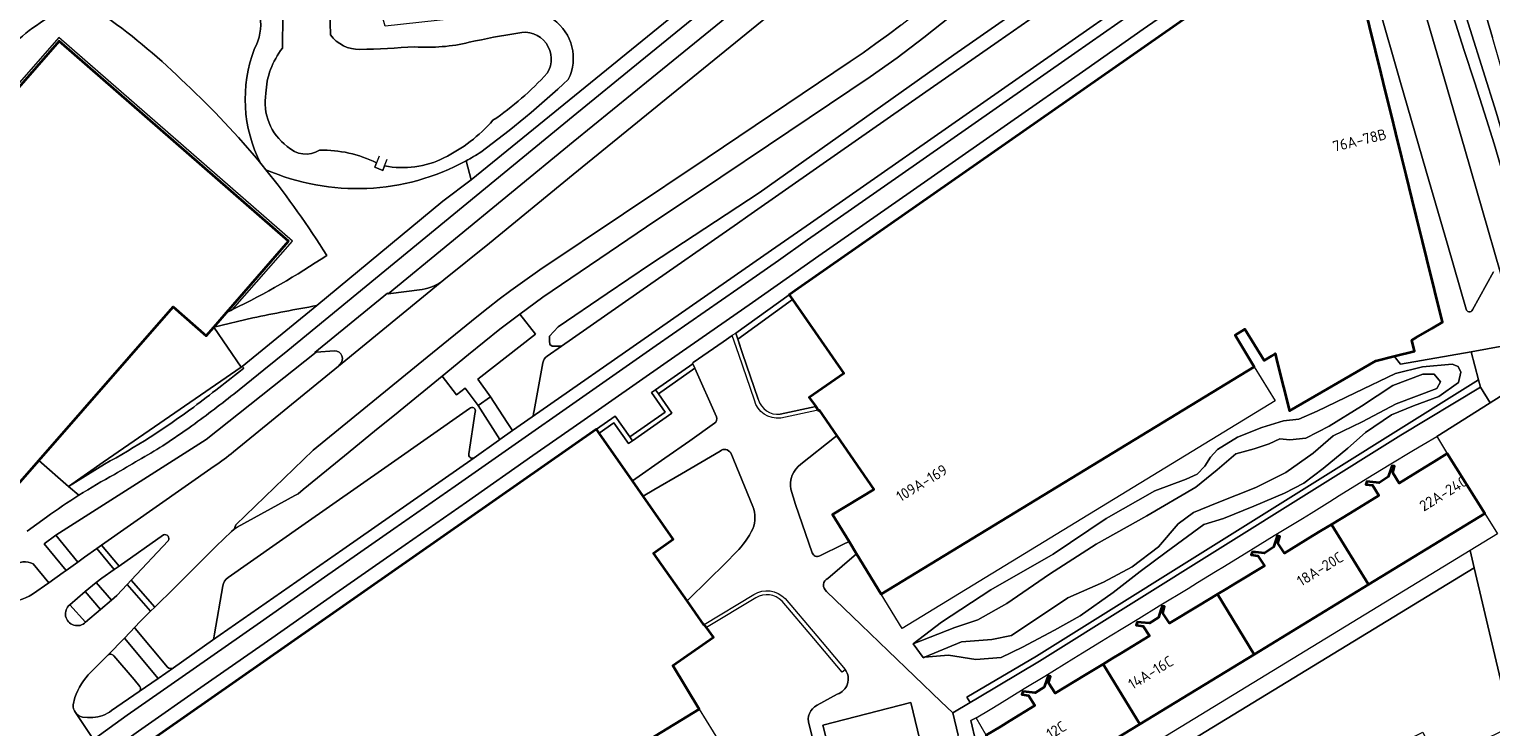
# Model space of a CAD drawing. Extents: x 150256 to 156914, y 461459 to 469481.
# Tile 411 of 656: x 155932 to 156115, y 463755 to 463843. Entities that reach past the tile are written whole.
import ezdxf
from ezdxf.enums import TextEntityAlignment as Align

# ---------------------------------------------------------------- set-up
doc = ezdxf.new("R2010")
doc.units = 0
doc.header["$LTSCALE"] = 0.75
for name, color, linetype, lineweight in [('B-RO-GR-BEPLANTING_CULTUUR_BODEMBEDEKKER-GV', 251, 'CONTINUOUS', 18), ('B-RO-GR-BEPLANTING_CULTUUR_HEESTERS-GV', 251, 'CONTINUOUS', 18), ('B-RO-GR-GROENVOORZIENING-GV', 251, 'CONTINUOUS', 18), ('B-RO-GR-HAAG-GV', 251, 'CONTINUOUS', 13), ('B-RO-IE-TERREINAFSCHEIDING_KUNSTMATIG_HEKWERK-G', 251, 'IE-TERREINAFSCHEIDING-KUNSTMATIG', 18), ('B-RO-IE-TERREINAFSCHEIDING_KUNSTMATIG_MUUR-G', 251, 'IE-TERREINAFSCHEIDING-KUNSTMATIG-DICHT', 18), ('B-RO-OG-BEBOUWING-GV', 6, 'CONTINUOUS', 35), ('B-RO-OG-BEBOUWING-T18', 1, 'CONTINUOUS', 18), ('B-RO-OG-TERREIN_CULTUURSCHEIDING-GV', 251, 'CONTINUOUS', 18), ('B-RO-OG-WATER-GV', 251, 'CONTINUOUS', 18), ('B-RO-OG-WATER_SLOOT-GV', 251, 'CONTINUOUS', 18), ('B-RO-VH-VERHARDING_ASFALT-GV', 251, 'CONTINUOUS', 18), ('B-RO-VH-VERHARDING_BETON-GV', 251, 'CONTINUOUS', 18), ('B-RO-VH-VERHARDING_BETONSTRAATSTEEN-GV', 251, 'CONTINUOUS', 18), ('B-RO-VH-VERHARDING_STRAATBAKSTEEN-GV', 251, 'CONTINUOUS', 18), ('B-RO-VH-VERHARDING_TEGEL-GV', 251, 'CONTINUOUS', 18)]:
    doc.layers.add(name, color=color, linetype=linetype, lineweight=lineweight)
doc.styles.add('NLCS-ISO-M200-T18', font='NLCS-ISO.ttf', dxfattribs={"height": 360})
doc.linetypes.add('IE-TERREINAFSCHEIDING-KUNSTMATIG', pattern='A,4,[82,NLCS.SHX,S=0.75,R=90,X=0,Y=0],4,-2', length=10)
doc.linetypes.add('IE-TERREINAFSCHEIDING-KUNSTMATIG-DICHT', pattern='A,8,-1,[82,NLCS.SHX,S=0.75,R=90,X=0,Y=0],-1', length=10)

msp = doc.modelspace()

# ---------------------------------------------------------------- linework, layer by layer
at = {"layer": 'B-RO-GR-BEPLANTING_CULTUUR_BODEMBEDEKKER-GV'}
msp.add_lwpolyline([(156117.919, 463797.945), (156114.641, 463795.885), (156107.954, 463791.684), (156108.03, 463791.559), (156109.185, 463789.659), (156109.261, 463789.534), (156113.965, 463782.032), (156115.559, 463779.49), (156112.138, 463777.401), (156112.643, 463775.25), (156117.304, 463755.414)], dxfattribs=at)
at = {"layer": 'B-RO-GR-BEPLANTING_CULTUUR_HEESTERS-GV'}
msp.add_lwpolyline([(156051.636, 463754.303), (156050.353, 463756.471), (156049.702, 463756.123), (156050.939, 463750.805), (156053.835, 463739.357), (156056.543, 463741.002), (156112.643, 463775.25), (156112.138, 463777.401), (156057.823, 463744.243), (156056.251, 463746.799)], close=True, dxfattribs=at)
at = {"layer": 'B-RO-GR-GROENVOORZIENING-GV'}
for points in [[(155934.25, 463844.009, 0.0332012), (155930.706, 463841.405)], [(155951.564, 463835.767, 0.0399919), (155941.574, 463844.183)], [(155960.935, 463825.804, 0.0327929), (155951.564, 463835.767)], [(155961.568, 463825.028, 0.0020362), (155960.935, 463825.804)], [(155969.172, 463814.303, 0.0314869), (155961.568, 463825.028)], [(155957.401, 463807.538, 0.0326977), (155969.172, 463814.303)], [(155956.63, 463807.164, 0.0026092), (155957.401, 463807.538)], [(155952.554, 463795.353, 0.0055706), (155958.796, 463800.201)], [(155941.397, 463788.21, 0.0349912), (155952.554, 463795.353)]]:
    msp.add_lwpolyline(points, format="xyb", dxfattribs=at)
for points in [[(155923.561, 463834.693), (155926.953, 463831.589), (155927.2, 463831.363), (155935.709, 463841.119), (155964.412, 463816.087), (155956.63, 463807.164)], [(155958.796, 463800.201), (155958.623, 463800.429), (155958.499, 463800.343)], [(155958.499, 463800.343), (155941.242, 463788.473), (155936.873, 463785.404), (155941.397, 463788.21)]]:
    msp.add_lwpolyline(points, dxfattribs=at)
for points in [[(156020.566, 463803.827), (156027.42, 463808.784), (156026.993, 463809.401), (156020.318, 463804.573)], [(156014.962, 463800.764), (156010.288, 463797.492), (156010.633, 463797.001), (156015.211, 463800.206)], [(156113.406, 463797.85), (156113.17, 463798.765), (156057.892, 463764.205), (156049.219, 463759.039), (156049.612, 463758.391), (156050.52, 463758.941), (156058.283, 463763.565), (156103.471, 463791.817)], [(156007.402, 463791.137), (156012.341, 463794.572), (156010.633, 463797.001), (156010.288, 463797.492), (156009.797, 463797.148), (156011.503, 463794.72), (156007.056, 463791.627)], [(156002.907, 463792.58), (156003.25, 463792.088), (156005.087, 463793.371), (156006.91, 463790.795), (156007.402, 463791.137), (156007.056, 463791.627), (156005.232, 463794.204)]]:
    msp.add_lwpolyline(points, close=True, dxfattribs=at)
at = {"layer": 'B-RO-GR-HAAG-GV'}
for points in [[(156026.993, 463809.401), (156020.318, 463804.573), (156020.566, 463803.827), (156027.42, 463808.784)], [(156010.633, 463797.001), (156015.211, 463800.206), (156014.962, 463800.764), (156010.288, 463797.492)], [(156049.612, 463758.391), (156050.52, 463758.941), (156058.283, 463763.565), (156103.471, 463791.817), (156113.406, 463797.85), (156113.17, 463798.765), (156057.892, 463764.205), (156049.219, 463759.039)], [(156010.633, 463797.001), (156010.288, 463797.492), (156009.797, 463797.148), (156011.503, 463794.72), (156007.056, 463791.627), (156007.402, 463791.137), (156012.341, 463794.572)], [(156002.907, 463792.58), (156003.25, 463792.088), (156005.087, 463793.371), (156006.91, 463790.795), (156007.402, 463791.137), (156007.056, 463791.627), (156005.232, 463794.204)]]:
    msp.add_lwpolyline(points, close=True, dxfattribs=at)
for points in [[(155958.623, 463800.429), (155958.499, 463800.343), (155941.242, 463788.473), (155936.873, 463785.404), (155941.397, 463788.21)], [(155958.796, 463800.201), (155958.623, 463800.429)]]:
    msp.add_lwpolyline(points, dxfattribs=at)
for points in [[(155952.554, 463795.353, 0.0055706), (155958.796, 463800.201)], [(155941.397, 463788.21, 0.0349912), (155952.554, 463795.353)]]:
    msp.add_lwpolyline(points, format="xyb", dxfattribs=at)
at = {"layer": 'B-RO-IE-TERREINAFSCHEIDING_KUNSTMATIG_HEKWERK-G'}
msp.add_lwpolyline([(155957.401, 463807.538), (155964.884, 463816.119), (155935.677, 463841.592), (155926.953, 463831.589)], dxfattribs=at)
at = {"layer": 'B-RO-IE-TERREINAFSCHEIDING_KUNSTMATIG_MUUR-G'}
for points in [[(155975.718, 463826.738), (155975.395, 463825.902)], [(155976.419, 463825.53), (155976.734, 463826.344)], [(155975.395, 463825.902), (155975.176, 463825.339), (155976.193, 463824.945), (155976.419, 463825.53)], [(156023.129, 463796.33), (156021.154, 463802.061), (156020.318, 463804.573)], [(155958.499, 463800.343), (155958.623, 463800.429)], [(155941.242, 463788.473), (155958.499, 463800.343)], [(156085.139, 463800.388), (156087.734, 463796.142), (156041.122, 463767.647), (156038.504, 463771.922)], [(156030.311, 463795.397), (156025.86, 463794.448)], [(155936.873, 463785.404), (155941.242, 463788.473)], [(156022.826, 463771.479), (156016.674, 463767.759)], [(156034.01, 463762.496), (156033.618, 463762.188), (156030.053, 463766.408), (156026.097, 463771.05)], [(156015.746, 463757.576), (156018.344, 463753.31), (155961.86, 463718.82), (155959.627, 463723.303)]]:
    msp.add_lwpolyline(points, dxfattribs=at)
for points in [[(156023.129, 463796.33, 0.3669836), (156025.86, 463794.448)], [(156026.097, 463771.05, 0.3598538), (156022.826, 463771.479)]]:
    msp.add_lwpolyline(points, format="xyb", dxfattribs=at)
at = {"layer": 'B-RO-OG-BEBOUWING-GV'}
for points in [[(156034.482, 463778.519), (156035.424, 463776.974), (156038.504, 463771.922), (156085.139, 463800.388), (156082.733, 463804.332), (156083.945, 463805.072), (156086.371, 463801.153), (156087.35, 463801.752), (156087.752, 463802.063), (156088.06, 463800.795), (156089.533, 463794.884), (156100.345, 463801.136), (156102.614, 463801.695), (156105.168, 463802.324), (156104.836, 463803.721), (156105.372, 463804.033), (156107.317, 463805.164), (156108.661, 463805.946), (156106.71, 463813.873), (156106.161, 463816.104), (156105.419, 463819.12), (156104.876, 463821.327), (156104.126, 463824.377), (156103.582, 463826.584), (156102.836, 463829.619), (156102.288, 463831.844), (156101.558, 463834.81), (156100.999, 463837.081), (156095.956, 463857.576), (156028.096, 463810.172), (156026.993, 463809.401), (156027.42, 463808.784), (156033.824, 463799.535), (156029.509, 463796.528), (156030.312, 463795.398), (156030.623, 463794.961), (156030.662, 463794.906), (156030.736, 463794.958), (156032.946, 463791.76), (156037.582, 463785.052), (156032.423, 463781.896)], [(155927.2, 463831.363), (155926.132, 463830.137), (155901.873, 463802.321), (155906.392, 463798.379), (155905.693, 463797.578), (155910.521, 463793.368), (155910.566, 463793.419), (155925.713, 463780.209), (155930.263, 463785.426), (155930.327, 463785.37), (155933.186, 463788.648), (155949.968, 463807.891), (155954.112, 463804.277), (155955.046, 463805.348), (155956.63, 463807.164), (155964.412, 463816.087), (155935.709, 463841.119)], [(156014.24, 463771.089), (156010.045, 463777.08), (156012.499, 463778.806), (156008.756, 463784.181), (156007.419, 463786.101), (156003.25, 463792.088), (156002.907, 463792.58), (155945.218, 463752.281), (155946.902, 463748.894), (155959.627, 463723.303), (156015.746, 463757.576), (156012.44, 463763.01), (156017.536, 463766.551), (156016.674, 463767.759), (156016.383, 463768.167), (156016.318, 463768.121)], [(156099.405, 463773.143), (156113.965, 463782.032), (156109.261, 463789.534), (156107.585, 463788.503), (156106.415, 463787.783), (156103.251, 463785.837), (156102.44, 463787.119), (156102.677, 463787.942), (156102.373, 463788.01), (156102.259, 463787.683), (156101.881, 463786.6), (156100.741, 463785.888), (156099.597, 463786.002), (156099.205, 463786.041), (156099.084, 463785.675), (156099.928, 463785.558), (156100.708, 463784.303), (156097.105, 463782.09), (156095.951, 463781.381), (156094.805, 463780.677)], [(156087.882, 463778.838), (156087.537, 463777.807), (156086.406, 463777.08), (156085.285, 463777.177), (156084.869, 463777.213), (156084.752, 463776.845), (156085.598, 463776.74), (156086.394, 463775.496), (156082.757, 463773.289), (156081.643, 463772.613), (156080.52, 463771.931), (156085.108, 463764.416), (156099.405, 463773.143), (156094.805, 463780.677), (156093.595, 463779.934), (156092.433, 463779.22), (156088.918, 463777.061), (156088.089, 463778.333), (156088.315, 463779.16), (156088.011, 463779.223)], [(156073.503, 463770.111), (156073.155, 463769.042), (156072.03, 463768.307), (156070.984, 463768.388), (156070.492, 463768.427), (156070.378, 463768.058), (156071.225, 463767.959), (156072.029, 463766.724), (156068.479, 463764.563), (156067.358, 463763.88), (156066.23, 463763.193), (156070.811, 463755.688), (156085.108, 463764.416), (156080.52, 463771.931), (156079.372, 463771.235), (156078.188, 463770.517), (156074.543, 463768.305), (156073.703, 463769.573), (156073.923, 463770.401), (156073.618, 463770.462)], [(156056.251, 463746.799), (156070.811, 463755.688), (156066.23, 463763.193), (156065.01, 463762.451), (156063.936, 463761.797), (156060.246, 463759.551), (156059.431, 463760.833), (156059.667, 463761.656), (156059.363, 463761.723), (156059.211, 463761.286), (156058.873, 463760.312), (156057.734, 463759.599), (156056.63, 463759.707), (156056.199, 463759.749), (156056.078, 463759.383), (156056.923, 463759.267), (156057.706, 463758.012), (156054.566, 463756.093), (156053.437, 463755.403), (156051.636, 463754.303)]]:
    msp.add_lwpolyline(points, close=True, dxfattribs=at)
at = {"layer": 'B-RO-OG-TERREIN_CULTUURSCHEIDING-GV'}
for points in [[(156011.621, 463833.899), (156041.408, 463858.189), (156054.238, 463869), (156082.776, 463893.223), (156082.965, 463893.376), (156081.147, 463898.022), (156078.771, 463894.319)], [(156069.866, 463885.382), (156009.805, 463836.52), (156000, 463828.543), (155976.837, 463809.501), (155981.1, 463810.065)], [(156088.906, 463877.538), (156087.849, 463876.694), (156078.422, 463869.169), (156061.708, 463855.813), (156043.84, 463841.578), (156040.48, 463839.028), (156037.104, 463836.636), (156024.415, 463828.118), (156018.428, 463824.102), (156009.146, 463817.875), (155996.174, 463809.099), (155993.307, 463806.953), (155995.294, 463804.461), (155988.075, 463798.838), (155989.657, 463796.612), (155991.737, 463793.428), (155992.404, 463792.407), (155994.857, 463794.141)], [(156164.5, 463651.039), (156163.446, 463655.146), (156155.041, 463689.306), (156153.659, 463694.922), (156149.105, 463713.854), (156144.323, 463733.391), (156144.249, 463733.635), (156141.713, 463743.645), (156139.15, 463753.648), (156136.12, 463765.341), (156134.232, 463772.522), (156132.286, 463779.795), (156129.448, 463789.917), (156125.648, 463803.684), (156125.206, 463805.271), (156120.499, 463822.148), (156114.93, 463841.566), (156109.753, 463859.125), (156106.453, 463870.176), (156105.294, 463874.039)], [(156107.165, 463858.276), (156108.057, 463855.464), (156108.819, 463853.062), (156112.106, 463842.578), (156115.358, 463832.239), (156117.396, 463825.413), (156120.338, 463815.242), (156122.564, 463807.391), (156123.307, 463804.747), (156124.225, 463801.481), (156125.885, 463795.56), (156127.587, 463789.431), (156130.514, 463779.108)], [(155986.591, 463826.144), (155987.222, 463823.777), (156016.419, 463847.542), (156017.097, 463848.099)], [(155996.725, 463801.706), (155998.538, 463802.969), (155998.19, 463802.969), (155997.378, 463802.969), (155997.082, 463803.19), (155997.008, 463803.633), (155997.008, 463804.223), (155998.116, 463805.403), (156004.245, 463809.532), (156009.635, 463813.219), (156023.222, 463822.141), (156047.59, 463839.396), (156059.774, 463847.95)], [(156059.774, 463847.95), (156047.59, 463839.396), (156023.222, 463822.141), (156009.635, 463813.219), (156004.245, 463809.532), (155998.116, 463805.403), (155997.008, 463804.223), (155997.008, 463803.633), (155997.082, 463803.19), (155997.378, 463802.969), (155998.19, 463802.969), (155998.538, 463802.969), (155999.904, 463803.921), (156008.33, 463809.81), (156020.511, 463818.306), (156021.814, 463819.216), (156030.818, 463825.51), (156043.64, 463834.468), (156053.121, 463841.093), (156062.705, 463847.79)], [(155983.807, 463811.245), (155989.546, 463815.859), (156000, 463824.422), (156011.621, 463833.899)], [(155967.941, 463808.035), (155983.681, 463821.089), (155987.222, 463823.777), (155986.591, 463826.144)], [(156025.86, 463794.448), (156030.312, 463795.398), (156029.509, 463796.528), (156033.824, 463799.535), (156027.42, 463808.784), (156020.566, 463803.827), (156021.154, 463802.061), (156023.129, 463796.33)], [(155956.63, 463807.164), (155955.046, 463805.348), (155959.928, 463806.492)], [(156049.612, 463758.391), (156049.219, 463759.039), (156057.892, 463764.205), (156113.17, 463798.765), (156112.269, 463802.257), (156103.419, 463800.732), (156102.614, 463801.695), (156100.345, 463801.136), (156089.533, 463794.884), (156088.06, 463800.795), (156087.752, 463802.063), (156087.35, 463801.752), (156086.371, 463801.153), (156083.945, 463805.072), (156082.733, 463804.332), (156085.139, 463800.388), (156087.734, 463796.142), (156041.122, 463767.647), (156038.504, 463771.922), (156035.424, 463776.974), (156031.806, 463773.92)], [(155970.159, 463802.36), (155967.873, 463802.199), (155954.116, 463791.295), (155935.319, 463779.318)], [(155957.528, 463789.751), (155970.641, 463800.476), (155970.833, 463800.685)], [(155995.035, 463794.534), (155995.108, 463794.933), (155996.2, 463800.868)], [(155983.604, 463799.208), (155978.357, 463794.924), (155978.112, 463794.724), (155975.169, 463792.321), (155971.395, 463789.236), (155966.251, 463785.031), (155965.617, 463784.506), (155965.192, 463784.268), (155957.984, 463780.315), (155957.597, 463780.078), (155957.266, 463779.766), (155955.356, 463777.935), (155950.14, 463772.753), (155947.678, 463770.323), (155947.16, 463769.811), (155945.825, 463768.48), (155945.227, 463767.866)], [(155987.589, 463789.016), (155990.657, 463791.172), (155990.826, 463791.291), (155988.097, 463795.551), (155986.485, 463797.699), (155985.388, 463796.869), (155983.604, 463799.208)], [(156017.913, 463794.137), (156015.211, 463800.206), (156010.633, 463797.001), (156012.341, 463794.572), (156007.402, 463791.137), (156006.91, 463790.795), (156005.087, 463793.371), (156003.25, 463792.088), (156007.419, 463786.101)], [(155956.845, 463774.011), (155966.078, 463780.483), (155976.866, 463788.019), (155987.046, 463795.153)], [(155987.754, 463794.736), (155986.947, 463789.484)], [(156007.419, 463786.101), (156011.455, 463788.943), (156014.552, 463791.138), (156017.639, 463793.319)], [(156032.946, 463791.76), (156032.664, 463791.54), (156028.451, 463788.208)], [(156030.826, 463776.754), (156033.7, 463778.139), (156034.482, 463778.519), (156032.423, 463781.896), (156037.582, 463785.052), (156032.946, 463791.76)], [(156018.346, 463789.848), (156013.54, 463787.009), (156010.088, 463785.01), (156008.756, 463784.181)], [(156022.451, 463782.906), (156019.685, 463789.602)], [(155935.319, 463779.318), (155938.071, 463775.964), (155938.899, 463776.571), (155940.42, 463777.656), (155941.03, 463778.072), (155955.124, 463787.959)], [(156008.756, 463784.181), (156012.499, 463778.806), (156010.045, 463777.08), (156014.24, 463771.089), (156014.497, 463771.339), (156019.058, 463775.842), (156020.372, 463777.18)], [(156027.205, 463785.057), (156027.785, 463783.178), (156029.873, 463777.113)], [(155932.399, 463771.95), (155934.424, 463773.377), (155932.464, 463775.719)], [(156022.826, 463771.479), (156016.674, 463767.759), (156017.536, 463766.551), (156012.44, 463763.01), (156015.746, 463757.576), (156018.344, 463753.31), (155961.867, 463718.824), (155961.86, 463718.82), (155961.295, 463718.401), (155956.367, 463728.394), (155953.313, 463726.913), (155962.774, 463708.317)], [(155955.064, 463766.496), (155955.146, 463766.963), (155956.199, 463772.967)], [(156031.643, 463772.296), (156035.975, 463768.116), (156039.373, 463764.842), (156045.964, 463758.517), (156047.452, 463757.082), (156049.612, 463758.391)], [(156034.01, 463762.496), (156033.618, 463762.188), (156030.053, 463766.408), (156026.097, 463771.05)], [(155945.226, 463767.646), (155949.255, 463762.821)], [(155950.016, 463762.733), (155954.913, 463766.188)], [(155941.821, 463764.296), (155939.682, 463762.194)], [(155945.828, 463760.377), (155945.087, 463761.249), (155942.548, 463764.232)], [(155937.691, 463759.007), (155937.481, 463758.116)], [(155942.289, 463757.382), (155945.723, 463759.762)], [(156030.486, 463758.04), (156033.006, 463759.421)], [(155938.641, 463756.569), (155939.277, 463756.498), (155939.952, 463756.517)], [(155962.774, 463708.317), (156017.944, 463740.57), (156022.838, 463743.631), (156030.049, 463747.792), (156030.424, 463747.143), (156030.428, 463747.136), (156031.473, 463747.748), (156029.51, 463755.616)]]:
    msp.add_lwpolyline(points, dxfattribs=at)
for points in [[(155941.574, 463844.183, -0.0399919), (155951.564, 463835.767)], [(155960.154, 463840.187, 0.1587892), (155960.856, 463844.154)], [(155997.516, 463843.811, -0.3696172), (155999.372, 463836.333)], [(155960.935, 463825.804, -0.2140822), (155960.154, 463840.187)], [(155951.564, 463835.767, -0.0327929), (155960.935, 463825.804)], [(155999.372, 463836.333, -0.0296328), (155988.445, 463827.247)], [(155986.591, 463826.144, -0.2309565), (155961.568, 463825.028)], [(155988.445, 463827.247, -0.0186832), (155986.591, 463826.144)], [(155961.568, 463825.028, -0.0314869), (155969.172, 463814.303)], [(155969.172, 463814.303, -0.0326977), (155957.401, 463807.538)], [(155981.1, 463810.065, 0.1299738), (155983.807, 463811.245)], [(155959.928, 463806.492, -0.0108631), (155967.941, 463808.035)], [(155957.401, 463807.538, -0.0026092), (155956.63, 463807.164)], [(155970.833, 463800.685, 0.6975225), (155970.159, 463802.36)], [(155996.2, 463800.868, -0.2062383), (155996.725, 463801.706)], [(155987.046, 463795.153, -0.8129722), (155987.754, 463794.736)], [(156023.129, 463796.33, 0.3669836), (156025.86, 463794.448)], [(155994.857, 463794.141, 0.1981595), (155995.035, 463794.534)], [(156017.639, 463793.319, 0.3497071), (156017.913, 463794.137)], [(155955.124, 463787.959, 0.0224122), (155957.528, 463789.751)], [(155986.947, 463789.484, 0.6918383), (155987.589, 463789.016)], [(156019.685, 463789.602, 0.4585772), (156018.346, 463789.848)], [(156028.451, 463788.208, 0.2887059), (156027.205, 463785.057)], [(156022.452, 463780.127, 0.1781217), (156022.451, 463782.906)], [(156020.372, 463777.18, 0.0738353), (156022.452, 463780.127)], [(156029.873, 463777.113, 0.5071849), (156030.826, 463776.754)], [(155932.464, 463775.719, 0.3505894), (155930.014, 463775.404)], [(155956.199, 463772.967, -0.2201702), (155956.845, 463774.011)], [(156031.806, 463773.92, 0.5498995), (156031.643, 463772.296)], [(155928.728, 463770.75, 0.1093062), (155932.399, 463771.95)], [(156026.097, 463771.05, 0.3598538), (156022.826, 463771.479)], [(155945.227, 463767.866, 0.3681751), (155945.226, 463767.646)], [(155954.913, 463766.188, 0.229483), (155955.064, 463766.496)], [(155942.548, 463764.232, 0.4345651), (155941.821, 463764.296)], [(155939.682, 463762.194, 0.1089109), (155937.691, 463759.007)], [(155949.255, 463762.821, 0.3389028), (155950.016, 463762.733)], [(156033.006, 463759.421, 0.4982878), (156034.01, 463762.496)], [(155945.723, 463759.762, 0.3660118), (155945.828, 463760.377)], [(155937.481, 463758.116, 0.1791235), (155937.774, 463757.127)], [(155937.774, 463757.127, 0.1802451), (155938.641, 463756.569)], [(155939.952, 463756.517, 0.142455), (155942.289, 463757.382)], [(156029.51, 463755.616, -0.3935474), (156030.486, 463758.04)]]:
    msp.add_lwpolyline(points, format="xyb", dxfattribs=at)
for points in [[(156043.908, 463764.045), (156043.785, 463763.993), (156043.757, 463764.03), (156042.489, 463765.716), (156046.043, 463768.458), (156052.194, 463772.485), (156060.01, 463776.948), (156066.608, 463781.414), (156072.684, 463784.858), (156076.611, 463786.308), (156078.004, 463786.945), (156078.97, 463787.954), (156079.668, 463789.083), (156080.534, 463790.019), (156083.054, 463791.57), (156086.098, 463792.792), (156088.77, 463793.618), (156090.7, 463793.848), (156093.015, 463794.836), (156097.741, 463797.121), (156102.78, 463799.55), (156106.16, 463800.365), (156109.89, 463800.694), (156110.627, 463800.402), (156110.972, 463799.713), (156110.678, 463798.429), (156108.189, 463796.676), (156105.028, 463795.487), (156102.275, 463794.359), (156099.028, 463792.152), (156096.819, 463790.213), (156093.737, 463787.665), (156091.344, 463785.826), (156088.903, 463784.558), (156085.091, 463782.93), (156081.278, 463781.408), (156078.812, 463780.647), (156074.138, 463777.209), (156070.86, 463774.784), (156067.505, 463772.169), (156063.365, 463769.229), (156060.148, 463767.455), (156056.18, 463765.324), (156053.474, 463764), (156050.32, 463763.786), (156046.908, 463764.326)], [(156042.489, 463765.716), (156047.717, 463767.769), (156050.578, 463768.733), (156054.197, 463770.761), (156059.533, 463774.431), (156065.383, 463778.178), (156071.688, 463781.727), (156077.841, 463785.314), (156080.488, 463787.477), (156082.832, 463789.484), (156085.11, 463790.118), (156087.013, 463790.759), (156088.352, 463791.372), (156089.597, 463791.233), (156091.561, 463791.447), (156094.484, 463792.939), (156098.546, 463795.45), (156102.477, 463798.049), (156106.206, 463799.445), (156107.631, 463799.479), (156108.436, 463798.498), (156107.979, 463797.654), (156102.888, 463795.75), (156098.617, 463793.501), (156095.008, 463791.757), (156092.517, 463789.562), (156089.082, 463787.182), (156085.311, 463785.305), (156080.48, 463783.35), (156077.551, 463782.166), (156075.631, 463780.739), (156073.17, 463777.877), (156069.882, 463775.369), (156066.276, 463773.445), (156061.814, 463771.469), (156054.799, 463766.787), (156052.335, 463766.281), (156048.527, 463765.987), (156043.908, 463764.045), (156046.908, 463764.326), (156050.32, 463763.786), (156053.474, 463764), (156056.18, 463765.324), (156060.148, 463767.455), (156063.365, 463769.229), (156067.505, 463772.169), (156070.86, 463774.784), (156074.138, 463777.209), (156078.812, 463780.647), (156081.278, 463781.408), (156085.091, 463782.93), (156088.903, 463784.558), (156091.344, 463785.826), (156093.737, 463787.665), (156096.819, 463790.213), (156099.028, 463792.152), (156102.275, 463794.359), (156105.028, 463795.487), (156108.189, 463796.676), (156110.678, 463798.429), (156110.972, 463799.713), (156110.627, 463800.402), (156109.89, 463800.694), (156106.16, 463800.365), (156102.78, 463799.55), (156097.741, 463797.121), (156093.015, 463794.836), (156090.7, 463793.848), (156088.77, 463793.618), (156086.098, 463792.792), (156083.054, 463791.57), (156080.534, 463790.019), (156079.668, 463789.083), (156078.97, 463787.954), (156078.004, 463786.945), (156076.611, 463786.308), (156072.684, 463784.858), (156066.608, 463781.414), (156060.01, 463776.948), (156052.194, 463772.485), (156046.043, 463768.458)], [(156042.489, 463765.716), (156043.757, 463764.03), (156043.785, 463763.993), (156043.908, 463764.045), (156048.527, 463765.987), (156052.335, 463766.281), (156054.799, 463766.787), (156061.814, 463771.469), (156066.276, 463773.445), (156069.882, 463775.369), (156073.17, 463777.877), (156075.631, 463780.739), (156077.551, 463782.166), (156080.48, 463783.35), (156085.311, 463785.305), (156089.082, 463787.182), (156092.517, 463789.562), (156095.008, 463791.757), (156098.617, 463793.501), (156102.888, 463795.75), (156107.979, 463797.654), (156108.436, 463798.498), (156107.631, 463799.479), (156106.206, 463799.445), (156102.477, 463798.049), (156098.546, 463795.45), (156094.484, 463792.939), (156091.561, 463791.447), (156089.597, 463791.233), (156088.352, 463791.372), (156087.013, 463790.759), (156085.11, 463790.118), (156082.832, 463789.484), (156080.488, 463787.477), (156077.841, 463785.314), (156071.688, 463781.727), (156065.383, 463778.178), (156059.533, 463774.431), (156054.197, 463770.761), (156050.578, 463768.733), (156047.717, 463767.769)], [(156056.543, 463741.002), (156059.974, 463727.107), (156067.916, 463731.028), (156067.407, 463732.059), (156069.576, 463733.13), (156088.391, 463742.418), (156088.9, 463741.387), (156106.129, 463749.893), (156104.248, 463753.703), (156106.221, 463754.677), (156108.102, 463750.866), (156112.758, 463753.165), (156117.304, 463755.414), (156112.643, 463775.25)]]:
    msp.add_lwpolyline(points, close=True, dxfattribs=at)
at = {"layer": 'B-RO-OG-WATER-GV'}
for points in [[(155963.027, 463848.316), (155963.587, 463846.201), (155963.967, 463844.429), (155963.691, 463844.405), (155963.647, 463840.234)], [(155969.632, 463841.905), (155969.57, 463844.9), (155969.636, 463846.745)], [(155975.395, 463825.902), (155975.176, 463825.339), (155976.193, 463824.945), (155976.419, 463825.53)]]:
    msp.add_lwpolyline(points, dxfattribs=at)
for points in [[(155973.33, 463840.067, -0.2363008), (155969.632, 463841.905)], [(155987.003, 463840.97, -0.0763836), (155980.182, 463840.409)], [(155993.076, 463842.122, 0.0187528), (155987.003, 463840.97)], [(155996.751, 463837.108, 0.6747524), (155993.076, 463842.122)], [(155963.647, 463840.234, 0.1600813), (155961.572, 463834.606)], [(155980.182, 463840.409, -0.0070024), (155973.33, 463840.067)], [(155989.962, 463831.222, 0.0589337), (155996.751, 463837.108)], [(155961.572, 463834.606, 0.2823043), (155964.245, 463827.958)], [(155983.826, 463826.519, 0.0975333), (155989.962, 463831.222)], [(155964.245, 463827.958, 0.3503179), (155968.29, 463827.465)], [(155968.29, 463827.465, -0.1228403), (155975.395, 463825.902)], [(155976.419, 463825.53, 0.1707861), (155983.826, 463826.519)]]:
    msp.add_lwpolyline(points, format="xyb", dxfattribs=at)
at = {"layer": 'B-RO-OG-WATER_SLOOT-GV'}
for points in [[(155963.647, 463840.234), (155963.691, 463844.405), (155962.175, 463844.271)], [(155992.138, 463844.709), (155976.462, 463842.996), (155975.906, 463845.045), (155975.835, 463845.44), (155971.338, 463845.052), (155969.57, 463844.9), (155969.632, 463841.905)], [(155976.419, 463825.53), (155976.193, 463824.945), (155975.176, 463825.339), (155975.395, 463825.902)]]:
    msp.add_lwpolyline(points, dxfattribs=at)
for points in [[(155960.856, 463844.154, -0.1587892), (155960.154, 463840.187)], [(155999.372, 463836.333, 0.3696172), (155997.516, 463843.811)], [(155969.632, 463841.905, 0.2363008), (155973.33, 463840.067)], [(155980.182, 463840.409, 0.0763836), (155987.003, 463840.97)], [(155987.003, 463840.97, -0.0187528), (155993.076, 463842.122)], [(155993.076, 463842.122, -0.6747524), (155996.751, 463837.108)], [(155960.154, 463840.187, 0.2140822), (155960.935, 463825.804)], [(155961.572, 463834.606, -0.1600813), (155963.647, 463840.234)], [(155973.33, 463840.067, 0.0070024), (155980.182, 463840.409)], [(155996.751, 463837.108, -0.0589337), (155989.962, 463831.222)], [(155988.445, 463827.247, 0.0296328), (155999.372, 463836.333)], [(155964.245, 463827.958, -0.2823043), (155961.572, 463834.606)], [(155989.962, 463831.222, -0.0975333), (155983.826, 463826.519)], [(155968.29, 463827.465, -0.3503179), (155964.245, 463827.958)], [(155961.568, 463825.028, 0.2309565), (155986.591, 463826.144)], [(155975.395, 463825.902, 0.1228403), (155968.29, 463827.465)], [(155983.826, 463826.519, -0.1707861), (155976.419, 463825.53)], [(155986.591, 463826.144, 0.0186832), (155988.445, 463827.247)], [(155960.935, 463825.804, -0.0020362), (155961.568, 463825.028)]]:
    msp.add_lwpolyline(points, format="xyb", dxfattribs=at)
at = {"layer": 'B-RO-VH-VERHARDING_ASFALT-GV'}
for points in [[(156074.356, 463879.542), (156084.898, 463888.468), (156086.847, 463890.139), (156084.908, 463895.125), (156084.209, 463894.467), (156083.551, 463893.92), (156082.965, 463893.376), (156082.776, 463893.223), (156054.238, 463869), (156041.408, 463858.189), (156011.621, 463833.899), (156000, 463824.422), (155989.546, 463815.859), (155983.807, 463811.245), (155970.641, 463800.476), (155957.528, 463789.751)], [(156068.686, 463887.679), (156008.382, 463838.569), (156000, 463831.744), (155964.332, 463802.439), (155961.331, 463800.009), (155957.546, 463796.977)], [(155957.597, 463780.078), (155957.806, 463780.595), (155967.49, 463789.967), (155981.738, 463801.591), (155987.942, 463806.64), (155989.342, 463807.755), (155990.755, 463808.849), (155992.187, 463809.92), (155993.635, 463810.973), (155995.835, 463812.511), (156016.729, 463826.542), (156034.622, 463838.56), (156036.231, 463839.671), (156037.827, 463840.804), (156039.404, 463841.96), (156040.969, 463843.133), (156042.516, 463844.329), (156085.905, 463878.995), (156087.849, 463876.694), (156088.906, 463877.538), (156091.234, 463879.434), (156087.667, 463888.06), (156085.661, 463886.466), (156075.342, 463878.225)], [(155932.464, 463775.719), (155934.424, 463773.377), (155936.222, 463774.652), (155936.599, 463774.92), (155933.869, 463778.248), (155935.319, 463779.318), (155954.116, 463791.295), (155967.873, 463802.199), (155967.684, 463802.19), (155976.772, 463809.581), (155976.837, 463809.501), (156000, 463828.543), (156009.805, 463836.52), (156069.866, 463885.382)], [(156119.497, 463849.979), (156110.767, 463879.55), (156105.294, 463874.039), (156106.453, 463870.176), (156109.753, 463859.125), (156114.93, 463841.566)], [(156094.67, 463861.937), (156090.32, 463858.864), (156084.684, 463854.945), (156077.407, 463849.873), (156069.855, 463844.607), (156062.687, 463839.6), (156052.877, 463832.738), (156040.717, 463824.237), (156029.297, 463816.257), (156025.638, 463813.698), (156020.573, 463810.156), (156010.356, 463803.031), (155999.528, 463795.463), (155993.559, 463791.291), (155985.232, 463785.461), (155977.582, 463780.116), (155968.911, 463774.059), (155960.903, 463768.46), (155952.465, 463762.564), (155944.232, 463756.8), (155940.002, 463753.746), (155941.355, 463751.7)], [(155943.776, 463753.472), (155945.644, 463754.798), (155953.868, 463760.556), (155962.307, 463766.452), (155970.314, 463772.051), (155978.985, 463778.108), (155986.636, 463783.453), (155994.962, 463789.283), (156000.932, 463793.455), (156011.758, 463801.022), (156021.976, 463808.147), (156027.042, 463811.69), (156030.701, 463814.249), (156042.12, 463822.229), (156054.281, 463830.73), (156064.091, 463837.592), (156071.258, 463842.599), (156078.808, 463847.863), (156086.084, 463852.934), (156091.723, 463856.855), (156095.054, 463859.191)], [(155951.964, 463792.752), (155948.668, 463790.5)], [(155955.124, 463787.959), (155941.03, 463778.072), (155943.207, 463775.444), (155948.759, 463779.36)], [(155934.131, 463781.581), (155931.743, 463779.825)], [(155948.759, 463779.36), (155943.207, 463775.444), (155942.614, 463775.022), (155941.051, 463773.933), (155940.355, 463773.421)], [(155940.355, 463773.421), (155942.275, 463771.173), (155942.926, 463771.781), (155944.217, 463773.154), (155944.721, 463773.707), (155949.345, 463778.617)], [(155949.345, 463778.617), (155944.721, 463773.707), (155947.678, 463770.323), (155950.14, 463772.753), (155955.356, 463777.935), (155957.266, 463779.766), (155957.597, 463780.078)], [(155939.029, 463768.426), (155937.048, 463770.629)], [(155945.723, 463759.762), (155948.094, 463761.403), (155943.878, 463766.452), (155941.821, 463764.296)], [(155942.548, 463764.232), (155945.087, 463761.249), (155945.828, 463760.377)]]:
    msp.add_lwpolyline(points, dxfattribs=at)
for points in [[(155957.546, 463796.977, -0.0135423), (155951.964, 463792.752)], [(155948.668, 463790.5, -0.0050432), (155942.641, 463786.927)], [(155957.528, 463789.751, -0.0224122), (155955.124, 463787.959)], [(155942.641, 463786.927, 0.0150232), (155938.196, 463784.306)], [(155938.196, 463784.306, 0.0138844), (155934.131, 463781.581)], [(155949.345, 463778.617, 0.7592002), (155948.759, 463779.36)], [(155948.759, 463779.36, -0.7592002), (155949.345, 463778.617)], [(155930.014, 463775.404, -0.3505894), (155932.464, 463775.719)], [(155937.048, 463770.629, 1.0435034), (155939.029, 463768.426)], [(155941.821, 463764.296, -0.4345651), (155942.548, 463764.232)], [(155945.828, 463760.377, -0.3660118), (155945.723, 463759.762)]]:
    msp.add_lwpolyline(points, format="xyb", dxfattribs=at)
at = {"layer": 'B-RO-VH-VERHARDING_BETON-GV'}
msp.add_lwpolyline([(156040.969, 463843.133), (156039.404, 463841.96), (156037.827, 463840.804), (156036.231, 463839.671), (156034.622, 463838.56), (156016.729, 463826.542), (155995.835, 463812.511), (155993.635, 463810.973), (155992.187, 463809.92), (155990.755, 463808.849), (155989.342, 463807.755), (155987.942, 463806.64), (155981.738, 463801.591), (155967.49, 463789.967), (155957.806, 463780.595), (155957.597, 463780.078), (155957.984, 463780.315), (155965.192, 463784.268), (155965.617, 463784.506), (155966.251, 463785.031), (155971.395, 463789.236), (155975.169, 463792.321), (155978.112, 463794.724), (155978.357, 463794.924), (155983.604, 463799.208), (155986.91, 463801.907), (155990.813, 463805.087), (155993.307, 463806.953), (155996.174, 463809.099), (156009.146, 463817.875), (156018.428, 463824.102), (156024.415, 463828.118), (156037.104, 463836.636), (156040.48, 463839.028), (156043.84, 463841.578), (156061.708, 463855.813)], dxfattribs=at)
msp.add_lwpolyline([(155933.186, 463788.648), (155936.873, 463785.404), (155941.242, 463788.473), (155958.499, 463800.343), (155955.046, 463805.348), (155954.112, 463804.277), (155949.968, 463807.891)], close=True, dxfattribs=at)
at = {"layer": 'B-RO-VH-VERHARDING_BETONSTRAATSTEEN-GV'}
for points in [[(156091.45, 463867.819), (156089.566, 463866.499), (156088.78, 463865.951), (156076.158, 463857.158), (156062.705, 463847.79), (156053.121, 463841.093), (156043.64, 463834.468), (156030.818, 463825.51), (156021.814, 463819.216), (156020.511, 463818.306), (156008.33, 463809.81), (155999.904, 463803.921), (155998.538, 463802.969)], [(156094.209, 463863.482), (156091.949, 463861.9), (156077.433, 463851.763), (156029.637, 463818.36), (156024.765, 463814.967), (155994.857, 463794.141), (155992.404, 463792.407), (155990.826, 463791.291), (155990.657, 463791.172), (155987.589, 463789.016), (155971.191, 463777.548), (155954.913, 463766.188), (155950.016, 463762.733), (155948.094, 463761.403), (155945.723, 463759.762), (155942.289, 463757.382)], [(155937.774, 463757.127), (155940.002, 463753.746), (155944.232, 463756.8), (155952.465, 463762.564), (155960.903, 463768.46), (155968.911, 463774.059), (155977.582, 463780.116), (155985.232, 463785.461), (155993.559, 463791.291), (155999.528, 463795.463), (156010.356, 463803.031), (156020.573, 463810.156), (156025.638, 463813.698), (156029.297, 463816.257), (156040.717, 463824.237), (156052.877, 463832.738), (156062.687, 463839.6), (156069.855, 463844.607), (156077.407, 463849.873), (156084.684, 463854.945), (156090.32, 463858.864), (156094.67, 463861.937)], [(155994.857, 463794.141), (156024.765, 463814.967), (156029.637, 463818.36), (156077.433, 463851.763), (156091.949, 463861.9)], [(156115.894, 463812.253), (156111.479, 463827.59), (156108.263, 463838.643), (156103.764, 463854.102)], [(156100.277, 463846.918), (156100.715, 463845.418), (156103.353, 463836.25), (156106.646, 463824.84), (156109.327, 463815.542), (156111.606, 463807.607)], [(156112.421, 463807.507), (156115.036, 463812.281)], [(155981.1, 463810.065), (155976.837, 463809.501), (155976.772, 463809.581), (155967.684, 463802.19), (155967.873, 463802.199), (155970.159, 463802.36)], [(155970.833, 463800.685), (155970.641, 463800.476), (155983.807, 463811.245)], [(155958.623, 463800.429), (155967.941, 463808.035)], [(155959.928, 463806.492), (155955.046, 463805.348), (155958.499, 463800.343), (155958.623, 463800.429)], [(155998.538, 463802.969), (155996.725, 463801.706)], [(155996.2, 463800.868), (155995.108, 463794.933), (155995.035, 463794.534)], [(155987.046, 463795.153), (155976.866, 463788.019), (155966.078, 463780.483), (155956.845, 463774.011)], [(155986.947, 463789.484), (155987.754, 463794.736)], [(155954.913, 463766.188), (155971.191, 463777.548), (155987.589, 463789.016)], [(155937.048, 463770.629), (155938.98, 463772.26), (155940.355, 463773.421), (155941.051, 463773.933), (155942.614, 463775.022), (155940.42, 463777.656), (155938.899, 463776.571), (155938.071, 463775.964), (155936.599, 463774.92), (155936.222, 463774.652), (155934.424, 463773.377), (155932.399, 463771.95)], [(155939.682, 463762.194), (155941.821, 463764.296), (155943.878, 463766.452), (155945.227, 463767.866), (155945.825, 463768.48), (155947.16, 463769.811), (155944.217, 463773.154), (155942.926, 463771.781), (155942.275, 463771.173), (155940.901, 463770.01), (155939.029, 463768.426)], [(155956.199, 463772.967), (155955.146, 463766.963), (155955.064, 463766.496)], [(155937.481, 463758.116), (155937.691, 463759.007)], [(155932.605, 463749.039), (155932.851, 463748.947), (155936.498, 463751.394), (155940.002, 463753.746), (155937.774, 463757.127)], [(155939.952, 463756.517), (155939.277, 463756.498), (155938.641, 463756.569)]]:
    msp.add_lwpolyline(points, dxfattribs=at)
for points in [[(156121.991, 463804.382), (156123.307, 463804.747), (156122.564, 463807.391), (156120.338, 463815.242), (156117.396, 463825.413), (156115.358, 463832.239), (156112.106, 463842.578), (156108.819, 463853.062), (156108.057, 463855.464), (156106.628, 463855.011), (156107.389, 463852.611), (156111.369, 463839.929), (156112.671, 463836.022), (156113.938, 463832.107), (156115.107, 463828.293), (156118.867, 463815.422)], [(156103.764, 463854.102), (156108.263, 463838.643), (156111.479, 463827.59), (156115.894, 463812.253), (156118.393, 463803.401), (156118.396, 463803.389), (156118.533, 463803.427), (156121.991, 463804.382), (156118.867, 463815.422), (156115.107, 463828.293), (156113.938, 463832.107), (156112.671, 463836.022), (156111.369, 463839.929), (156107.389, 463852.611), (156106.628, 463855.011)], [(155942.614, 463775.022), (155943.207, 463775.444), (155941.03, 463778.072), (155940.42, 463777.656)], [(155944.721, 463773.707), (155944.217, 463773.154), (155947.16, 463769.811), (155947.678, 463770.323)]]:
    msp.add_lwpolyline(points, close=True, dxfattribs=at)
for points in [[(155983.807, 463811.245, -0.1299738), (155981.1, 463810.065)], [(155967.941, 463808.035, 0.0108631), (155959.928, 463806.492)], [(156111.606, 463807.607, 0.7509066), (156112.421, 463807.507)], [(155970.159, 463802.36, -0.6975225), (155970.833, 463800.685)], [(155996.725, 463801.706, 0.2062383), (155996.2, 463800.868)], [(155987.754, 463794.736, 0.8129722), (155987.046, 463795.153)], [(155995.035, 463794.534, -0.1981595), (155994.857, 463794.141)], [(155987.589, 463789.016, -0.6918383), (155986.947, 463789.484)], [(155956.845, 463774.011, 0.2201702), (155956.199, 463772.967)], [(155932.399, 463771.95, -0.1093062), (155928.728, 463770.75)], [(155939.029, 463768.426, -1.0435034), (155937.048, 463770.629)], [(155955.064, 463766.496, -0.229483), (155954.913, 463766.188)], [(155937.691, 463759.007, -0.1089109), (155939.682, 463762.194)], [(155937.774, 463757.127, -0.1791235), (155937.481, 463758.116)], [(155938.641, 463756.569, -0.1802451), (155937.774, 463757.127)], [(155942.289, 463757.382, -0.142455), (155939.952, 463756.517)]]:
    msp.add_lwpolyline(points, format="xyb", dxfattribs=at)
at = {"layer": 'B-RO-VH-VERHARDING_STRAATBAKSTEEN-GV'}
for points in [[(155930.706, 463841.405, -0.0332012), (155934.25, 463844.009)], [(156025.939, 463793.953, -0.3696527), (156022.646, 463796.2)], [(156017.913, 463794.137, -0.3497071), (156017.639, 463793.319)], [(156018.346, 463789.848, -0.4585772), (156019.685, 463789.602)], [(156027.205, 463785.057, -0.2887059), (156028.451, 463788.208)], [(155934.131, 463781.581, -0.0138844), (155938.196, 463784.306)], [(156022.451, 463782.906, -0.1781217), (156022.452, 463780.127)], [(156022.452, 463780.127, -0.0738353), (156020.372, 463777.18)], [(156030.826, 463776.754, -0.5071849), (156029.873, 463777.113)], [(156031.643, 463772.296, -0.5498995), (156031.806, 463773.92)], [(156022.564, 463771.905, -0.3607049), (156026.47, 463771.382)], [(156034.01, 463762.496, -0.4982878), (156033.006, 463759.421)], [(156030.486, 463758.04, 0.3935474), (156029.51, 463755.616)]]:
    msp.add_lwpolyline(points, format="xyb", dxfattribs=at)
for points in [[(155938.196, 463784.306), (155936.873, 463785.404), (155933.186, 463788.648), (155930.327, 463785.37), (155930.263, 463785.426), (155925.713, 463780.209), (155923.005, 463777.104), (155899.209, 463799.267), (155901.873, 463802.321), (155898.288, 463805.981), (155890.683, 463807.817)], [(156022.646, 463796.2), (156020.681, 463801.901), (156019.88, 463804.306), (156018.726, 463803.504), (156014.996, 463800.912), (156014.904, 463800.848), (156014.962, 463800.764), (156015.211, 463800.206), (156017.913, 463794.137)], [(156028.451, 463788.208), (156032.664, 463791.54), (156032.946, 463791.76), (156030.736, 463794.958), (156030.662, 463794.906), (156030.623, 463794.961), (156030.425, 463794.91), (156025.939, 463793.953)], [(156017.639, 463793.319), (156014.552, 463791.138), (156011.455, 463788.943), (156007.419, 463786.101), (156008.756, 463784.181), (156010.088, 463785.01), (156013.54, 463787.009), (156018.346, 463789.848)], [(156019.685, 463789.602), (156022.451, 463782.906)], [(156029.873, 463777.113), (156027.785, 463783.178), (156027.205, 463785.057)], [(155931.743, 463779.825), (155934.131, 463781.581)], [(156031.806, 463773.92), (156035.424, 463776.974), (156034.482, 463778.519), (156033.7, 463778.139), (156030.826, 463776.754)], [(156020.372, 463777.18), (156019.058, 463775.842), (156014.497, 463771.339), (156014.24, 463771.089), (156016.318, 463768.121), (156016.383, 463768.167), (156022.564, 463771.905)], [(156026.47, 463771.382), (156030.434, 463766.732), (156033.981, 463762.536), (156034.01, 463762.496)], [(156029.51, 463755.616), (156031.473, 463747.748), (156032.952, 463748.739), (156031.207, 463755.557), (156042.183, 463758.371), (156043.561, 463752.694), (156044.8, 463747.744), (156049.487, 463748.784), (156049.429, 463749.019), (156048.129, 463754.305), (156047.452, 463757.082), (156045.964, 463758.517), (156039.373, 463764.842), (156035.975, 463768.116), (156031.643, 463772.296)], [(156033.006, 463759.421), (156030.486, 463758.04)]]:
    msp.add_lwpolyline(points, dxfattribs=at)
at = {"layer": 'B-RO-VH-VERHARDING_TEGEL-GV'}
for points in [[(156067.705, 463889.423), (156060.592, 463883.618), (156051.418, 463876.172), (156048.191, 463873.489), (156035.001, 463862.766), (156021.795, 463851.907), (156017.097, 463848.099), (156016.419, 463847.542), (155987.222, 463823.777), (155983.681, 463821.089), (155967.941, 463808.035), (155958.623, 463800.429), (155958.796, 463800.201)], [(155957.546, 463796.977), (155961.331, 463800.009), (155964.332, 463802.439), (156000, 463831.744), (156008.382, 463838.569), (156068.686, 463887.679)], [(156095.054, 463859.191), (156091.723, 463856.855), (156086.084, 463852.934), (156078.808, 463847.863), (156071.258, 463842.599), (156064.091, 463837.592), (156054.281, 463830.73), (156042.12, 463822.229), (156030.701, 463814.249), (156027.042, 463811.69), (156021.976, 463808.147), (156011.758, 463801.022), (156000.932, 463793.455), (155994.962, 463789.283), (155986.636, 463783.453), (155978.985, 463778.108), (155970.314, 463772.051), (155962.307, 463766.452), (155953.868, 463760.556), (155945.644, 463754.798), (155943.776, 463753.472)], [(156026.993, 463809.401), (156028.096, 463810.172), (156095.956, 463857.576), (156095.491, 463859.463)], [(156095.491, 463859.463), (156095.956, 463857.576), (156100.999, 463837.081), (156101.558, 463834.81), (156102.288, 463831.844), (156102.836, 463829.619), (156103.582, 463826.584), (156104.126, 463824.377), (156104.876, 463821.327), (156105.419, 463819.12), (156106.161, 463816.104), (156106.71, 463813.873), (156108.661, 463805.946), (156107.317, 463805.164), (156105.372, 463804.033), (156104.836, 463803.721), (156105.168, 463802.324), (156102.614, 463801.695), (156103.419, 463800.732), (156112.269, 463802.257), (156118.393, 463803.401), (156115.894, 463812.253)], [(156111.606, 463807.607), (156109.327, 463815.542), (156106.646, 463824.84), (156103.353, 463836.25), (156100.715, 463845.418), (156100.277, 463846.918)], [(156115.036, 463812.281), (156112.421, 463807.507)], [(155941.653, 463746.283), (155943.291, 463747.098), (155946.902, 463748.894), (155945.218, 463752.281), (156002.907, 463792.58), (156005.232, 463794.204), (156007.056, 463791.627), (156011.503, 463794.72), (156009.797, 463797.148), (156010.288, 463797.492), (156014.962, 463800.764), (156014.904, 463800.848), (156014.996, 463800.912), (156018.726, 463803.504), (156019.88, 463804.306), (156019.87, 463804.335), (156020.318, 463804.573), (156026.993, 463809.401)], [(156118.393, 463803.401), (156112.269, 463802.257), (156113.17, 463798.765), (156113.406, 463797.85), (156114.641, 463795.885), (156117.919, 463797.945)], [(156050.939, 463750.805), (156049.702, 463756.123), (156050.353, 463756.471), (156052.126, 463757.521), (156053.305, 463758.218), (156056.389, 463760.147), (156058.94, 463761.687), (156062.558, 463763.919), (156063.673, 463764.602), (156066.044, 463766.054), (156067.128, 463766.719), (156070.684, 463768.896), (156070.688, 463768.889), (156073.264, 463770.464), (156076.853, 463772.666), (156078.03, 463773.387), (156080.295, 463774.774), (156081.423, 463775.466), (156084.979, 463777.643), (156084.983, 463777.636), (156087.618, 463779.271), (156091.148, 463781.414), (156092.23, 463782.084), (156094.58, 463783.538), (156095.753, 463784.265), (156099.333, 463786.481), (156102.002, 463788.139), (156105.027, 463789.95), (156106.244, 463790.644), (156107.954, 463791.684), (156114.641, 463795.885), (156113.406, 463797.85), (156103.471, 463791.817), (156058.283, 463763.565), (156050.52, 463758.941), (156049.612, 463758.391), (156047.452, 463757.082), (156048.129, 463754.305)], [(155948.668, 463790.5), (155951.964, 463792.752)], [(155941.397, 463788.21), (155936.873, 463785.404), (155938.196, 463784.306)], [(155945.227, 463767.866), (155943.878, 463766.452), (155948.094, 463761.403), (155950.016, 463762.733)], [(155949.255, 463762.821), (155945.226, 463767.646)]]:
    msp.add_lwpolyline(points, dxfattribs=at)
for points in [[(155993.307, 463806.953), (155990.813, 463805.087), (155986.91, 463801.907), (155983.604, 463799.208), (155985.388, 463796.869), (155986.485, 463797.699), (155988.097, 463795.551), (155989.657, 463796.612), (155988.075, 463798.838), (155995.294, 463804.461)], [(155990.826, 463791.291), (155992.404, 463792.407), (155991.737, 463793.428), (155989.657, 463796.612), (155988.097, 463795.551)], [(155936.599, 463774.92), (155938.071, 463775.964), (155935.319, 463779.318), (155933.869, 463778.248)], [(155942.275, 463771.173), (155940.355, 463773.421), (155938.98, 463772.26), (155940.901, 463770.01)], [(155940.901, 463770.01), (155938.98, 463772.26), (155937.048, 463770.629), (155939.029, 463768.426)], [(156045.976, 463743.022), (156045.727, 463744.022), (156045.081, 463746.621), (156045.005, 463746.923), (156044.943, 463747.17), (156044.8, 463747.744), (156043.561, 463752.694), (156042.183, 463758.371), (156031.207, 463755.557), (156032.952, 463748.739), (156034.514, 463742.638), (156036.262, 463735.833), (156036.37, 463735.86), (156040.14, 463736.81), (156047.08, 463738.579)]]:
    msp.add_lwpolyline(points, close=True, dxfattribs=at)
for points in [[(156112.421, 463807.507, -0.7509066), (156111.606, 463807.607)], [(155958.796, 463800.201, -0.0055706), (155952.554, 463795.353)], [(155951.964, 463792.752, 0.0135423), (155957.546, 463796.977)], [(155952.554, 463795.353, -0.0349912), (155941.397, 463788.21)], [(155942.641, 463786.927, 0.0050432), (155948.668, 463790.5)], [(155938.196, 463784.306, -0.0150232), (155942.641, 463786.927)], [(155945.226, 463767.646, -0.3681751), (155945.227, 463767.866)], [(155950.016, 463762.733, -0.3389028), (155949.255, 463762.821)]]:
    msp.add_lwpolyline(points, format="xyb", dxfattribs=at)

# ---------------------------------------------------------------- texts
at = {"layer": 'B-RO-OG-BEBOUWING-T18', "style": 'NLCS-ISO-M200-T18'}
for s, rotation, p in [('76A-78B', 13.8, (156098.305, 463828.722)), ('109A-169', 31.4, (156043.564, 463785.851)), ('22A-24C', 31.6, (156108.771, 463784.536)), ('18A-20C', 31.5, (156093.357, 463775.093)), ('14A-16C', 31.3, (156072.186, 463762.137)), ('10A-12C', 31.4, (156058.859, 463754.029))]:
    msp.add_text(s, height=1.35, rotation=rotation, dxfattribs=at).set_placement(p, align=Align.MIDDLE)

doc.saveas('drawing.dxf')
